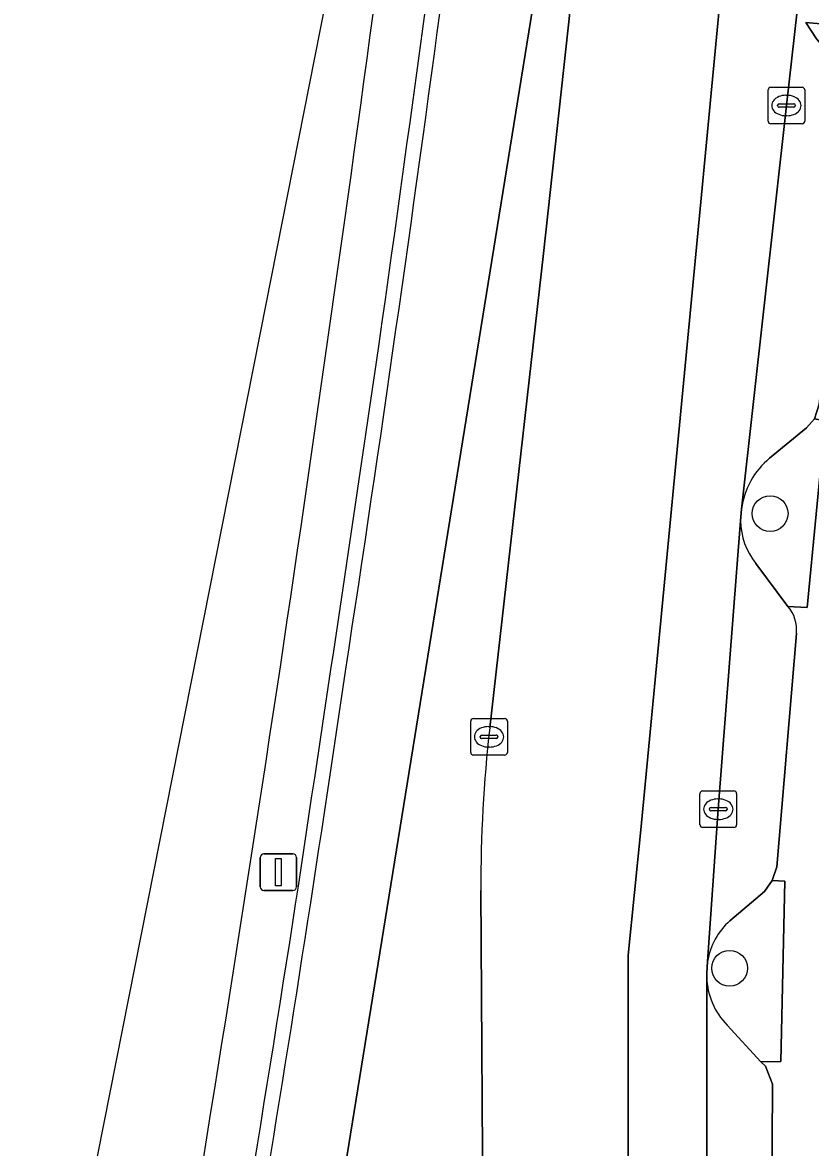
# Model space of a CAD drawing. Extents: x 163008 to 163854, y 382777 to 383982.
# Drawn here: x 163170.33 to 163191.85, y 383080.08 to 383110.82 of the extents above; entities that cross this region are included whole.
import ezdxf

# ---------------------------------------------------------------- set-up
doc = ezdxf.new("R2010")
doc.units = 0
for name, color, linetype in [('IMGEO_Berm_gesloten', 7, 'Continuous'), ('IMGEO_Berm_groen', 7, 'Continuous'), ('IMGEO_Boom', 7, 'Continuous'), ('IMGEO_Fietspad_gesloten', 7, 'Continuous'), ('IMGEO_Haag', 7, 'Continuous'), ('IMGEO_Kolk', 7, 'Continuous'), ('IMGEO_Lichtmast', 7, 'Continuous'), ('IMGEO_Muur', 7, 'Continuous'), ('IMGEO_Parkeervlak_open', 7, 'Continuous'), ('IMGEO_Rijbaan_lokaal_gesloten', 7, 'Continuous'), ('IMGEO_Rijbaan_regionaal_gesloten', 7, 'Continuous'), ('IMGEO_Verkeerseiland_groen', 7, 'Continuous'), ('IMGEO_Voetpad_open', 7, 'Continuous')]:
    doc.layers.add(name, color=color, linetype=linetype)

msp = doc.modelspace()

# ---------------------------------------------------------------- linework, layer by layer
at = {"layer": 'IMGEO_Berm_gesloten'}
for centre, radius, start, end in [((161264.689, 383371.891), 1934.295, 351.980351, 352.559763), ((161782.082, 383300.585), 1410.613, 351.546131, 352.385741), ((159935.901, 383577.787), 3278.865, 351.377852, 351.65707), ((161962.25, 383276.27), 1228.83, 350.461459, 351.43253), ((162185.474, 383241.118), 1004.252, 350.10546, 351.127623)]:
    msp.add_arc(centre, radius, start, end, dxfattribs=at)
at = {"layer": 'IMGEO_Berm_groen'}
for points in [[(163173.956, 383061.499), (163174.059, 383061.358), (163176.129, 383060.902), (163186.656, 383126.053)], [(163186.656, 383126.053), (163176.129, 383060.902), (163179.489, 383060.161)], [(163183.088, 383091.543), (163184.56, 383104.506), (163185.35, 383111.765), (163185.753, 383116.011), (163186.175, 383120.606), (163186.656, 383126.053)], [(163180.576, 383061.085), (163180.578, 383062.332), (163182.979, 383062.325), (163182.964, 383064.559), (163182.912, 383077.047), (163182.846, 383087.101)]]:
    msp.add_lwpolyline(points, dxfattribs=at)
for centre, radius, start, end in [((162206.008, 383241.675), 984.418, 351.322355, 352.413116), ((162362.518, 383212.608), 825.33, 350.573511, 351.677848), ((163220.105, 383087.299), 37.26, 173.4592, 180.304)]:
    msp.add_arc(centre, radius, start, end, dxfattribs=at)
at = {"layer": 'IMGEO_Boom'}
for centre in [(163190.745, 383097.398), (163189.639, 383084.975)]:
    msp.add_circle(centre, 0.489, dxfattribs=at)
at = {"layer": 'IMGEO_Fietspad_gesloten'}
msp.add_lwpolyline([(163192.885, 383158.536), (163191.232, 383130.905), (163188.871, 383106.11), (163187.218, 383088.753), (163186.864, 383085.328), (163186.864, 383060.867), (163188.913, 383060.888), (163189.011, 383062.854), (163189.015, 383072.329), (163189.013, 383084.73), (163189.013, 383084.841), (163189.036, 383085.163), (163189.329, 383089.321), (163189.94, 383097.197), (163189.965, 383097.523), (163191.189, 383108.548), (163191.556, 383111.789), (163192.137, 383118.381)], dxfattribs=at)
at = {"layer": 'IMGEO_Haag'}
msp.add_lwpolyline([(163173.956, 383061.499), (163174.059, 383061.358), (163176.129, 383060.902), (163186.656, 383126.053)], dxfattribs=at)
for centre, radius, start, end in [((162206.008, 383241.675), 984.418, 351.322355, 352.413116), ((162362.518, 383212.608), 825.33, 350.573511, 351.677848)]:
    msp.add_arc(centre, radius, start, end, dxfattribs=at)
at = {"layer": 'IMGEO_Kolk'}
for p, q in [((163190.69, 383108.122), (163190.69, 383108.974)), ((163190.765, 383109.048), (163191.617, 383109.048)), ((163191.178, 383108.828), (163191.203, 383108.828)), ((163191.691, 383108.974), (163191.691, 383108.122)), ((163190.949, 383108.542), (163190.949, 383108.554)), ((163191.387, 383108.505), (163190.989, 383108.505)), ((163190.992, 383108.591), (163191.39, 383108.591)), ((163191.433, 383108.554), (163191.433, 383108.542)), ((163191.201, 383108.268), (163191.176, 383108.268)), ((163191.617, 383108.048), (163190.765, 383108.048)), ((163182.567, 383090.872), (163182.567, 383091.724)), ((163182.642, 383091.798), (163183.494, 383091.798)), ((163183.568, 383091.724), (163183.568, 383090.872)), ((163182.826, 383091.292), (163182.826, 383091.304)), ((163182.869, 383091.341), (163183.267, 383091.341)), ((163183.055, 383091.578), (163183.08, 383091.578)), ((163183.31, 383091.304), (163183.31, 383091.292)), ((163183.264, 383091.255), (163182.866, 383091.255)), ((163183.078, 383091.018), (163183.053, 383091.018)), ((163183.494, 383090.798), (163182.642, 383090.798)), ((163188.83, 383088.895), (163188.83, 383089.747)), ((163188.905, 383089.821), (163189.757, 383089.821)), ((163189.831, 383089.747), (163189.831, 383088.895)), ((163189.318, 383089.601), (163189.343, 383089.601)), ((163189.089, 383089.315), (163189.089, 383089.327)), ((163189.527, 383089.278), (163189.129, 383089.278)), ((163189.132, 383089.364), (163189.53, 383089.364)), ((163189.573, 383089.327), (163189.573, 383089.315)), ((163189.757, 383088.821), (163188.905, 383088.821)), ((163189.341, 383089.041), (163189.316, 383089.041))]:
    msp.add_line(p, q, dxfattribs=at)
for points in [[(163190.69, 383108.122), (163190.69, 383108.974)], [(163190.765, 383109.048), (163191.617, 383109.048)], [(163191.691, 383108.974), (163191.691, 383108.122)], [(163191.617, 383108.048), (163190.765, 383108.048)], [(163182.567, 383090.872), (163182.567, 383091.724)], [(163182.642, 383091.798), (163183.494, 383091.798)], [(163183.568, 383091.724), (163183.568, 383090.872)], [(163183.494, 383090.798), (163182.642, 383090.798)], [(163188.83, 383088.895), (163188.83, 383089.747)], [(163188.905, 383089.821), (163189.757, 383089.821)], [(163189.831, 383089.747), (163189.831, 383088.895)], [(163189.757, 383088.821), (163188.905, 383088.821)]]:
    msp.add_lwpolyline(points, dxfattribs=at)
for centre, radius, start, end in [((163190.767, 383108.972), 0.0765, 91.552, 178.448), ((163190.767, 383108.972), 0.0765, 91.552, 178.448), ((163191.615, 383108.972), 0.0765, 1.552, 88.448), ((163191.615, 383108.972), 0.0765, 1.552, 88.448), ((163190.989, 383108.551), 0.0403, 85.8775, 175.7526), ((163190.986, 383108.541), 0.0366, 178.938, 274.7102), ((163191.39, 383108.548), 0.043, 264.8664, 352.4533), ((163191.394, 383108.553), 0.0386, 1.7309, 96.639), ((163190.767, 383108.124), 0.0765, 181.552, 268.448), ((163190.767, 383108.124), 0.0765, 181.552, 268.448), ((163191.615, 383108.124), 0.0765, 271.552, 358.448), ((163191.615, 383108.124), 0.0765, 271.552, 358.448), ((163182.644, 383091.722), 0.0765, 91.552, 178.448), ((163182.644, 383091.722), 0.0765, 91.552, 178.448), ((163183.492, 383091.722), 0.0765, 1.552, 88.448), ((163183.492, 383091.722), 0.0765, 1.552, 88.448), ((163182.866, 383091.301), 0.0403, 85.8775, 175.7526), ((163182.863, 383091.291), 0.0366, 178.938, 274.7102), ((163183.267, 383091.298), 0.043, 264.8664, 352.4533), ((163183.271, 383091.303), 0.0386, 1.7309, 96.639), ((163182.644, 383090.874), 0.0765, 181.552, 268.448), ((163182.644, 383090.874), 0.0765, 181.552, 268.448), ((163183.492, 383090.874), 0.0765, 271.552, 358.448), ((163183.492, 383090.874), 0.0765, 271.552, 358.448), ((163188.907, 383089.745), 0.0765, 91.552, 178.448), ((163188.907, 383089.745), 0.0765, 91.552, 178.448), ((163189.755, 383089.745), 0.0765, 1.552, 88.448), ((163189.755, 383089.745), 0.0765, 1.552, 88.448), ((163189.129, 383089.324), 0.0403, 85.8775, 175.7526), ((163189.126, 383089.314), 0.0366, 178.938, 274.7102), ((163189.53, 383089.321), 0.043, 264.8664, 352.4533), ((163189.534, 383089.326), 0.0386, 1.7309, 96.639), ((163188.907, 383088.897), 0.0765, 181.552, 268.448), ((163188.907, 383088.897), 0.0765, 181.552, 268.448), ((163189.755, 383088.897), 0.0765, 271.552, 358.448), ((163189.755, 383088.897), 0.0765, 271.552, 358.448)]:
    msp.add_arc(centre, radius, start, end, dxfattribs=at)
for centre, major_axis, ratio, start_param, end_param in [((163191.177, 383108.548), (-0.387, 0.002), 0.722429, 4.712389, 7.853982), ((163191.202, 383108.548), (-0.39, 0.002), 0.717154, 1.570796, 4.712389), ((163183.054, 383091.298), (-0.387, 0.002), 0.722429, 4.712389, 7.853982), ((163183.079, 383091.298), (-0.39, 0.002), 0.717154, 1.570796, 4.712389), ((163189.317, 383089.321), (-0.387, 0.002), 0.722429, 4.712389, 7.853982), ((163189.342, 383089.321), (-0.39, 0.002), 0.717154, 1.570796, 4.712389)]:
    msp.add_ellipse(centre, major_axis=major_axis, ratio=ratio, start_param=start_param, end_param=end_param, dxfattribs=at)
at = {"layer": 'IMGEO_Lichtmast'}
for p, q in [((163176.82, 383087.199), (163176.82, 383087.999)), ((163176.82, 383087.999), (163176.82, 383087.199)), ((163176.92, 383088.099), (163177.71, 383088.099)), ((163177.71, 383088.099), (163176.92, 383088.099)), ((163177.81, 383087.999), (163177.81, 383087.199)), ((163177.81, 383087.199), (163177.81, 383087.999)), ((163177.71, 383087.099), (163176.92, 383087.099)), ((163176.92, 383087.099), (163177.71, 383087.099))]:
    msp.add_line(p, q, dxfattribs=at)
msp.add_lwpolyline([(163177.24, 383087.974), (163177.39, 383087.974), (163177.39, 383087.224), (163177.24, 383087.224), (163177.24, 383087.974)], dxfattribs=at)
for centre, start, end in [((163176.92, 383087.999), 90, 180), ((163176.92, 383087.999), 90, 180), ((163177.71, 383087.999), 0, 90), ((163177.71, 383087.999), 360, 90), ((163176.92, 383087.199), 180, 270), ((163176.92, 383087.199), 180, 270), ((163177.71, 383087.199), 270, 0), ((163177.71, 383087.199), 270, 0)]:
    msp.add_arc(centre, 0.1, start, end, dxfattribs=at)
at = {"layer": 'IMGEO_Muur'}
for centre, radius, start, end in [((161264.689, 383371.891), 1934.295, 351.980351, 352.559763), ((162206.008, 383241.675), 984.418, 351.322355, 352.413116), ((159935.901, 383577.787), 3278.865, 351.377852, 351.65707), ((162362.518, 383212.608), 825.33, 350.573511, 351.677848), ((162185.474, 383241.118), 1004.252, 350.10546, 351.127623)]:
    msp.add_arc(centre, radius, start, end, dxfattribs=at)
at = {"layer": 'IMGEO_Parkeervlak_open'}
for points in [[(163191.556, 383111.789), (163191.189, 383108.548), (163189.965, 383097.523)], [(163190.731, 383098.911), (163191.739, 383099.741), (163191.955, 383099.985), (163192.087, 383100.384), (163192.98, 383108.697), (163192.955, 383109.136), (163192.802, 383109.45), (163192.014, 383110.37), (163191.72, 383110.816)], [(163189.94, 383097.197), (163189.329, 383089.321), (163189.036, 383085.163)], [(163191.232, 383094.862), (163190.354, 383096.038)], [(163189.649, 383086.27), (163190.589, 383087.068), (163190.804, 383087.37), (163190.927, 383087.746), (163191.465, 383094.123)], [(163189.013, 383084.73), (163189.015, 383072.329), (163189.011, 383062.854)], [(163190.724, 383065.784), (163190.81, 383081.806), (163190.623, 383082.296), (163190.492, 383082.414), (163189.574, 383083.423)]]:
    msp.add_lwpolyline(points, dxfattribs=at)
for centre, radius, start, end in [((163192.089, 383097.256), 2.14, 129.3688, 172.8449), ((163191.814, 383097.213), 1.874, 180.4907, 218.8232), ((163190.481, 383094.219), 0.989, 354.429, 40.5702), ((163190.868, 383084.872), 1.855, 131.0858, 170.9633), ((163190.946, 383084.786), 1.934, 181.6539, 224.8067)]:
    msp.add_arc(centre, radius, start, end, dxfattribs=at)
at = {"layer": 'IMGEO_Rijbaan_lokaal_gesloten'}
for points in [[(163182.846, 383087.101), (163182.912, 383077.047), (163182.964, 383064.559), (163182.979, 383062.325), (163182.985, 383061.433), (163182.995, 383060.827), (163186.864, 383060.867), (163186.864, 383085.328), (163187.218, 383088.753), (163188.871, 383106.11), (163191.232, 383130.905), (163192.885, 383158.536)], [(163186.997, 383130.196), (163186.656, 383126.053), (163186.175, 383120.606), (163185.753, 383116.011), (163185.35, 383111.765), (163184.56, 383104.506), (163183.088, 383091.543)]]:
    msp.add_lwpolyline(points, dxfattribs=at)
msp.add_arc((163220.105, 383087.299), 37.26, 173.4592, 180.304, dxfattribs=at)
at = {"layer": 'IMGEO_Rijbaan_regionaal_gesloten'}
msp.add_lwpolyline([(163189.55, 383203.434), (163190.005, 383207.369), (163191.061, 383223.216), (163191.278, 383244.281), (163188.293, 383244.563), (163186.154, 383211.728), (163185.796, 383202.497), (163185.511, 383198.68), (163185.511, 383198.678), (163184.922, 383176.6), (163180.086, 383118.898), (163176.968, 383103.124), (163170.325, 383069.525)], dxfattribs=at)
for centre, radius, start, end in [((161782.082, 383300.585), 1410.613, 351.546131, 352.385741), ((161962.25, 383276.27), 1228.83, 350.461459, 351.43253)]:
    msp.add_arc(centre, radius, start, end, dxfattribs=at)
at = {"layer": 'IMGEO_Verkeerseiland_groen'}
msp.add_lwpolyline([(163193.458, 383110.66), (163191.72, 383110.816), (163192.014, 383110.37), (163192.802, 383109.45), (163192.955, 383109.136), (163193.275, 383109.087)], close=True, dxfattribs=at)
for points in [[(163190.354, 383096.038), (163191.232, 383094.862), (163191.758, 383094.835), (163192.253, 383099.936)], [(163192.253, 383099.936), (163191.955, 383099.985), (163191.739, 383099.741), (163190.731, 383098.911)], [(163189.965, 383097.523), (163189.94, 383097.197)], [(163189.574, 383083.423), (163190.492, 383082.414), (163191.036, 383082.428), (163191.147, 383087.355)], [(163191.147, 383087.355), (163190.804, 383087.37), (163190.589, 383087.068), (163189.649, 383086.27)], [(163189.036, 383085.163), (163189.013, 383084.841), (163189.013, 383084.73)]]:
    msp.add_lwpolyline(points, dxfattribs=at)
for centre, radius, start, end in [((163192.089, 383097.256), 2.14, 129.3688, 172.8449), ((163191.814, 383097.213), 1.874, 180.4907, 218.8232), ((163190.868, 383084.872), 1.855, 131.0858, 170.9633), ((163190.946, 383084.786), 1.934, 181.6539, 224.8067)]:
    msp.add_arc(centre, radius, start, end, dxfattribs=at)
at = {"layer": 'IMGEO_Voetpad_open'}
for points in [[(163191.72, 383110.816), (163193.458, 383110.66), (163193.275, 383109.087), (163192.955, 383109.136), (163192.98, 383108.697), (163192.087, 383100.384), (163191.955, 383099.985), (163192.253, 383099.936), (163191.758, 383094.835), (163191.232, 383094.862)], [(163191.465, 383094.123), (163190.927, 383087.746), (163190.804, 383087.37), (163191.147, 383087.355), (163191.036, 383082.428), (163190.492, 383082.414), (163190.623, 383082.296), (163190.81, 383081.806), (163190.724, 383065.784)]]:
    msp.add_lwpolyline(points, dxfattribs=at)
msp.add_arc((163190.481, 383094.219), 0.989, 354.429, 40.5702, dxfattribs=at)

doc.saveas('drawing.dxf')
